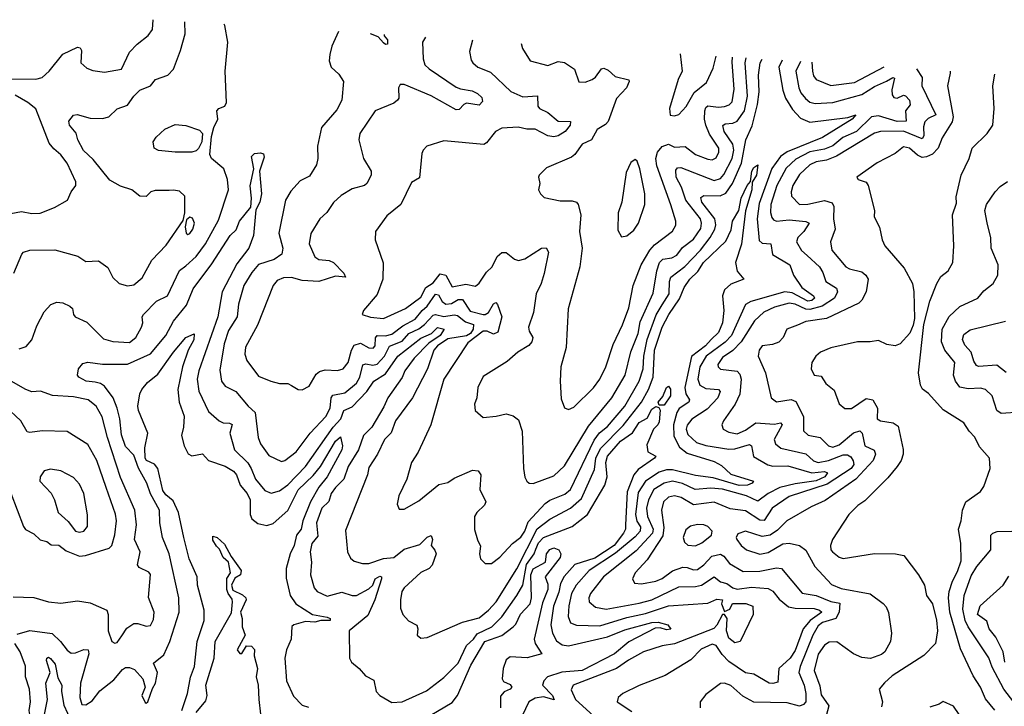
# Model space of a CAD drawing. Extents: x 1268547 to 1425625, y 515768 to 616754.
# Tile 400 of 507: x 1344547 to 1349279, y 608193 to 611492. Entities that reach past the tile are written whole.
import ezdxf

# ---------------------------------------------------------------- set-up
doc = ezdxf.new("R2010")
doc.units = 0

msp = doc.modelspace()

# ---------------------------------------------------------------- linework, layer by layer
at = {"layer": '0CON10XD'}
for points in [[(1344507.9, 611207.9), (1344625, 611206.6), (1344655, 611213.9), (1344688.8, 611245), (1344754.1, 611325.9), (1344825, 611360), (1344837.1, 611357.1), (1344843.3, 611345), (1344840.5, 611285), (1344869.7, 611259.7), (1344898.7, 611248.7), (1344955, 611240), (1345035.5, 611254.5), (1345075, 611336.7), (1345111.5, 611375), (1345164, 611416), (1345185.4, 611445), (1345188.9, 611492.3)], [(1344518.2, 610275), (1344556.7, 610365), (1344565.4, 610374.6), (1344595, 610384.4), (1344716, 610386), (1344826.4, 610356.4), (1344865, 610330.8), (1344925, 610334), (1344970.9, 610300.9), (1344995, 610253.8), (1345025, 610224), (1345065, 610213.3), (1345095, 610218.8), (1345135, 610252.5), (1345182.6, 610337.4), (1345251.7, 610408.3), (1345332.5, 610527.5), (1345341.4, 610565), (1345340.8, 610645), (1345315, 610667.6), (1345286.1, 610673.9), (1345265, 610670.8), (1345198.3, 610671.7), (1345178, 610665), (1345155, 610642.5), (1345125, 610643.8), (1345086, 610675), (1345032, 610692), (1344980.9, 610720.9), (1344900.3, 610820.3), (1344853.7, 610863.7), (1344826.2, 610915), (1344817.8, 610947.8), (1344785.8, 610985), (1344783.8, 611005), (1344805, 611033.3), (1344822.9, 611037.1), (1344885, 611018.7), (1344945, 611017.2), (1344974.7, 611025.3), (1345015.6, 611064.4), (1345065, 611081.9), (1345095, 611125.5), (1345125, 611153.6), (1345176, 611175), (1345200, 611205), (1345259.2, 611225), (1345285.8, 611255), (1345320.5, 611345), (1345341.8, 611425), (1345340.7, 611482.5)], [(1344545, 609910.9), (1344577.4, 609922.6), (1344605, 609954.4), (1344629, 610021), (1344665, 610087.8), (1344696.8, 610123.2), (1344725, 610135.3), (1344755, 610131.9), (1344788.1, 610115), (1344800.8, 610105), (1344806, 610075), (1344813.3, 610065), (1344869.3, 610039.3), (1344949.5, 609959.5), (1344995, 609945.4), (1345075, 609941.5), (1345105, 609965.3), (1345132.6, 610015), (1345138.9, 610035), (1345136, 610065), (1345141.5, 610075), (1345205, 610140), (1345256.9, 610165), (1345315, 610287.9), (1345345, 610308.8), (1345394.9, 610355.1), (1345439.8, 610415), (1345501.7, 610528.3), (1345550, 610675), (1345545.4, 610725), (1345528.9, 610775), (1345469.1, 610825), (1345461.6, 610845), (1345468.4, 610931.6), (1345480.4, 610975), (1345500, 611015), (1345494, 611055), (1345503.3, 611065), (1345533, 611077), (1345540.6, 611095), (1345535.3, 611245), (1345547.3, 611385), (1345532.7, 611465), (1345529.2, 611470.3)], [(1346080, 611434.8), (1346046.8, 611365), (1346037.1, 611325), (1346034.1, 611294.1), (1346043.5, 611265), (1346080.2, 611230.2), (1346102.5, 611195), (1346095.4, 611105), (1346070.7, 611059.3), (1345997.1, 610975), (1345978.5, 610885), (1345980, 610825), (1345974.2, 610795), (1345939.1, 610740.9), (1345895, 610717.5), (1345850.9, 610669.1), (1345824.7, 610625), (1345793.1, 610466.9), (1345812.4, 610395), (1345807.5, 610365), (1345770.4, 610339.6), (1345695, 610315.8), (1345662.2, 610277.8), (1345625, 610215.7), (1345599.2, 610125), (1345592.6, 610065), (1345550.8, 609999.2), (1345530.4, 609935), (1345508.4, 609808.4), (1345516.9, 609755), (1345535, 609731.2), (1345585.6, 609705.6), (1345644.6, 609635), (1345679.1, 609605), (1345693.4, 609485), (1345705, 609454.3), (1345745, 609398.1), (1345805, 609370), (1345821.9, 609375), (1345875, 609416.4), (1345942.4, 609505), (1346018, 609585), (1346039.3, 609625), (1346044.8, 609675.2), (1346051.7, 609688.3), (1346109.9, 609700.1), (1346165, 609745.3), (1346182.6, 609775), (1346196.7, 609833.3), (1346210.9, 609839.1), (1346245, 609832.2), (1346265, 609837.7), (1346300.2, 609875), (1346325, 609924.3), (1346385, 609947.9), (1346418, 609985), (1346465, 610007.6), (1346492.7, 610027.3), (1346535, 610072.2), (1346545, 610075.6), (1346585, 610066.4), (1346635, 610074.8), (1346650.8, 610070.8), (1346689.8, 610039.8), (1346728, 610028), (1346726.8, 610005), (1346714.4, 609985), (1346695, 609973.7), (1346605, 609959.5), (1346555.3, 609925), (1346537.4, 609905), (1346506.7, 609815), (1346434.7, 609675), (1346353.6, 609565), (1346332.6, 609507.4), (1346301.1, 609475), (1346266.8, 609405), (1346225, 609340), (1346217.9, 609305), (1346112.2, 609037.8), (1346122.7, 608935), (1346136.9, 608905), (1346155, 608890.5), (1346195, 608879.6), (1346225, 608878.9), (1346295, 608903), (1346345, 608907.4), (1346395, 608948.4), (1346469.7, 608970.3), (1346505, 609005.6), (1346525, 609013.8), (1346531.1, 608995), (1346523.9, 608965), (1346542.7, 608942.7), (1346548.2, 608925), (1346528.8, 608871.2), (1346515, 608856), (1346475, 608835.5), (1346395, 608762.5), (1346383.1, 608745), (1346376.9, 608705), (1346378, 608665), (1346388.8, 608635), (1346415, 608603.8), (1346455, 608583.3), (1346460.8, 608565), (1346458, 608535), (1346475, 608520), (1346505, 608524), (1346675, 608596.7), (1346755, 608618.9), (1346800.3, 608655), (1346837.7, 608695), (1346935.8, 608854.2), (1347034.8, 609045.2), (1347095, 609091.9), (1347195, 609145.2), (1347247.8, 609192.2), (1347309, 609331), (1347315.4, 609385), (1347338.4, 609431.6), (1347447.5, 609542.5), (1347535, 609654.8), (1347568.5, 609715), (1347592.4, 609775), (1347597.8, 609905), (1347635.7, 610015), (1347667, 610075), (1347718.8, 610151.2), (1347740.6, 610205), (1347768.4, 610245), (1347807, 610283), (1347834.2, 610325), (1347941.6, 610428.4), (1347967.3, 610482.7), (1347973.8, 610525), (1348002.7, 610575), (1348015, 610634.2), (1348043.1, 610695), (1348060, 610715), (1348065.3, 610765), (1348075, 610782.1), (1348095.4, 610795.4), (1348088.9, 610745), (1348068.2, 610711.8), (1348065.2, 610675), (1348035.7, 610574.3), (1348016.6, 610413.4), (1347987.3, 610325), (1347994.7, 610284.7), (1348026.7, 610245), (1347965, 610221.8), (1347934.6, 610195), (1347925.4, 610165), (1347930.9, 610095), (1347924.7, 610035), (1347905, 609989.2), (1347870.2, 609955), (1347843.8, 609925), (1347775.9, 609874.1), (1347744.6, 609725), (1347748.8, 609695), (1347766.7, 609665), (1347763.1, 609655), (1347716.5, 609623.5), (1347704.7, 609605.3), (1347689.1, 609545), (1347690.5, 609490.5), (1347718.6, 609438.6), (1347755, 609408.9), (1347885, 609369.5), (1347919.5, 609349.5), (1347965, 609308.5), (1348074.4, 609275), (1348067.5, 609265), (1348045, 609255.7), (1348005, 609254.7), (1347880.4, 609290.4), (1347795, 609301.6), (1347685, 609329.3), (1347655, 609329.5), (1347621.2, 609318.8), (1347555, 609275.7), (1347519.7, 609219.7), (1347506.9, 609115), (1347513.2, 609083.2), (1347530.6, 609055), (1347528.7, 609035), (1347505, 609007.7), (1347410.8, 608929.2), (1347283.7, 608846.3), (1347220.9, 608775), (1347199.4, 608735), (1347186.6, 608676.6), (1347183.8, 608625), (1347193.8, 608593.8), (1347223.2, 608583.2), (1347335, 608580), (1347465, 608619.5), (1347555, 608639.1), (1347665, 608676.6), (1347855, 608688.1), (1347897.9, 608707.9), (1347925.3, 608705), (1347919.8, 608685), (1347935, 608648.6), (1347960.2, 608659.7), (1347973.3, 608686.7), (1348036.8, 608686.8), (1348070, 608675), (1348072.5, 608635), (1348010, 608505), (1347985, 608498), (1347955, 608520), (1347944.4, 608555), (1347946.9, 608615), (1347935, 608634.4), (1347925, 608633.8), (1347897.5, 608582.5), (1347882.8, 608567.2), (1347695, 608493.1), (1347635, 608482.9), (1347545, 608454.7), (1347472.5, 608415), (1347415, 608374.8), (1347207.3, 608295), (1347197.9, 608272.1), (1347217.8, 608225), (1347374.3, 608085)], [(1346497.5, 611407.8), (1346482.5, 611385), (1346486.1, 611305), (1346494.8, 611274.8), (1346515, 611255.4), (1346645, 611168.8), (1346665, 611160), (1346721, 611151), (1346748.1, 611138.1), (1346768.4, 611118.4), (1346770.7, 611099.3), (1346755, 611081.7), (1346695, 611091.2), (1346680.9, 611085), (1346659.5, 611060.5), (1346645, 611058.9), (1346525, 611125.7), (1346395, 611180.6), (1346375, 611181.2), (1346367.5, 611165), (1346369.4, 611115), (1346362.9, 611105), (1346345, 611091.5), (1346255.4, 611054.6), (1346181.9, 610945), (1346176.9, 610915), (1346200, 610825), (1346235.6, 610765), (1346235.6, 610745), (1346216, 610706), (1346204.6, 610695.4), (1346145, 610680), (1346092.4, 610647.6), (1346055, 610614.4), (1346023.4, 610566.6), (1345989.2, 610535), (1345946.7, 610465), (1345938.9, 610415), (1345965, 610352.5), (1345985, 610340), (1346035, 610334.5), (1346055, 610325.6), (1346105.6, 610275), (1346113.3, 610255), (1346065, 610260), (1345985, 610233.6), (1345905, 610239.6), (1345853.6, 610253.6), (1345815, 610252.1), (1345785, 610238.5), (1345764.5, 610215), (1345689.2, 610025), (1345631.9, 609918.1), (1345628.8, 609885), (1345638.9, 609855), (1345695, 609779.4), (1345753.3, 609755), (1345795, 609744.4), (1345835, 609744), (1345853.3, 609735), (1345885, 609716), (1345905, 609714), (1345937.9, 609732.1), (1345971.7, 609788.3), (1345987.4, 609802.6), (1346015, 609810.4), (1346075, 609806), (1346101.9, 609815), (1346125, 609844.4), (1346141.6, 609905), (1346155, 609928), (1346185, 609937.5), (1346225, 609915.8), (1346245.5, 609914.5), (1346254.8, 609925.2), (1346256.8, 609963.2), (1346264.6, 609975), (1346305, 609973.4), (1346335, 609981.8), (1346388.2, 610021.8), (1346447.2, 610052.8), (1346481, 610095), (1346506, 610115), (1346545, 610173.3), (1346559.8, 610169.8), (1346577.8, 610137.8), (1346595, 610124.8), (1346621.6, 610128.4), (1346655, 610148.5), (1346675, 610147.5), (1346711.7, 610091.7), (1346773.8, 610076.2), (1346785, 610075.8), (1346800, 610085), (1346825, 610127.5), (1346835, 610132.9), (1346843.2, 610123.2), (1346864.5, 610065), (1346845, 609991.4), (1346825, 609980.8), (1346794.2, 609995), (1346775, 609995.6), (1346700.7, 609939.3), (1346585.3, 609765), (1346523.5, 609545), (1346462.2, 609415), (1346430.5, 609365), (1346408.1, 609285), (1346369.2, 609205), (1346362, 609165), (1346370.7, 609140.7), (1346395, 609140), (1346465, 609180), (1346560.8, 609259.2), (1346605, 609268.2), (1346635, 609290), (1346722.8, 609327.2), (1346750, 609325), (1346762.9, 609305), (1346759.2, 609235), (1346787.3, 609175), (1346780.5, 609159.5), (1346744.4, 609125), (1346733.6, 609105), (1346733.2, 609043.2), (1346747, 608993), (1346762, 608962), (1346757.5, 608925), (1346761.7, 608901.7), (1346785, 608880), (1346815, 608880), (1346855, 608909.4), (1346914.8, 608975.2), (1346955, 609006.2), (1346974.2, 609035), (1346990.4, 609079.6), (1347072.7, 609167.3), (1347095, 609183), (1347167.5, 609212.5), (1347194.8, 609235), (1347307.7, 609472.3), (1347333.1, 609506.9), (1347372.3, 609537.7), (1347456, 609635), (1347524.4, 609755), (1347543.5, 609815), (1347546.3, 609875), (1347562.1, 609955), (1347605.5, 610074.5), (1347635, 610122.8), (1347668.5, 610175), (1347670.2, 610235), (1347676.9, 610255), (1347743.9, 610306.1), (1347819.8, 610385), (1347866.3, 610445), (1347887.7, 610485), (1347893, 610507), (1347887.3, 610535), (1347825.3, 610615), (1347821.5, 610638.5), (1347835, 610648.2), (1347914.2, 610645.8), (1347940.5, 610659.5), (1347973.3, 610705), (1348016.8, 610803.2), (1348037.1, 610915), (1348067.2, 610982.8), (1348093.5, 611085), (1348100.5, 611145), (1348097.8, 611225), (1348106.5, 611285), (1348115.1, 611303.4)], [(1346299.5, 611420.6), (1346298.6, 611415), (1346314.4, 611395), (1346315.5, 611375), (1346305, 611373.5), (1346295, 611380.8), (1346269.4, 611409.4), (1346233.2, 611424.9)], [(1346723.4, 611393.2), (1346709.4, 611339.4), (1346717.5, 611297.5), (1346725.7, 611285), (1346749.2, 611265), (1346809.7, 611239.7), (1346907.7, 611147.8), (1346965, 611121.6), (1347035.8, 611125.8), (1347037.3, 611077.2), (1347045, 611065.4), (1347085, 611045.9), (1347135, 611004.7), (1347193.9, 611003.9), (1347192.2, 610985), (1347168.2, 610955), (1347135, 610934.7), (1347115, 610929.7), (1347085, 610934.3), (1347025, 610966), (1346985, 610965.7), (1346943.3, 610976.7), (1346865, 610970.5), (1346834.2, 610955), (1346790, 610900), (1346777.3, 610892.7), (1346585, 610910.9), (1346504.6, 610885.4), (1346485.7, 610865), (1346480.2, 610849.8), (1346468.2, 610731.8), (1346429.8, 610710.2), (1346378.5, 610605), (1346310.9, 610549.1), (1346257.1, 610475), (1346255.7, 610435), (1346293.8, 610323.8), (1346292.1, 610245), (1346265, 610172.5), (1346200, 610095), (1346192.5, 610075), (1346232.8, 610062.8), (1346295, 610057.1), (1346400.5, 610105), (1346475, 610158.6), (1346498.8, 610205), (1346535, 610227.9), (1346568.3, 610271.7), (1346595.7, 610265), (1346625, 610209.4), (1346691.5, 610221.5), (1346737.4, 610212.6), (1346755, 610225.6), (1346790.7, 610279.3), (1346818.5, 610305), (1346842, 610355), (1346865, 610373.8), (1346885, 610373.6), (1346925, 610341.5), (1346945, 610335.4), (1346975, 610343.6), (1347055, 610394.4), (1347076.7, 610396.7), (1347089.1, 610375), (1347068, 610272), (1347053.9, 610225), (1347030, 610175), (1347017.1, 610085), (1346992.7, 610015), (1346995.5, 609995), (1347013.6, 609965), (1347008.5, 609945), (1346993.5, 609926.5), (1346940.6, 609895), (1346890.6, 609849.4), (1346775, 609778), (1346748.6, 609725), (1346744.3, 609675), (1346732.9, 609645), (1346736.7, 609615), (1346775, 609581.2), (1346837.1, 609587.1), (1346885, 609598.9), (1346918.8, 609588.8), (1346945, 609569.2), (1346962.5, 609515), (1346968.2, 609335), (1346974.6, 609294.6), (1346984.5, 609274.5), (1346995.7, 609265.7), (1347015, 609263.1), (1347115, 609301.1), (1347165, 609348.2), (1347281.4, 609538.6), (1347393.8, 609675), (1347456.7, 609785), (1347483.9, 609896.1), (1347519.5, 609985), (1347529, 610041), (1347591, 610179), (1347608.8, 610285), (1347622.8, 610325), (1347638.6, 610341.4), (1347681.7, 610348.3), (1347705, 610360.6), (1347732.4, 610397.6), (1347785, 610437.9), (1347820.3, 610489.7), (1347824.3, 610515), (1347819.1, 610535), (1347749.1, 610625), (1347727.8, 610687.8), (1347702.8, 610735), (1347700.2, 610769.8), (1347709.3, 610780.7), (1347725, 610782.7), (1347885, 610718.9), (1347915, 610729.2), (1347931.7, 610748.3), (1347970.7, 610825), (1347979.7, 610865), (1347974.3, 610895), (1347933.7, 610955), (1347926.8, 610983.2), (1347938.5, 610991.5), (1347975, 610994.4), (1347994.7, 611005), (1348030.6, 611055), (1348045.1, 611125), (1348034.2, 611285), (1348039, 611308.3)], [(1346957.6, 611378.1), (1346964.4, 611354.4), (1347000.8, 611295), (1347085, 611272.2), (1347135, 611290.9), (1347165, 611286.4), (1347213.1, 611255), (1347235, 611194), (1347265, 611192.2), (1347299.2, 611205), (1347315, 611216.5), (1347343.9, 611256.1), (1347355, 611258.9), (1347375, 611249.5), (1347409.6, 611219.6), (1347474.1, 611204.1), (1347475.8, 611195), (1347463.3, 611165), (1347416.1, 611113.9), (1347375, 611003.1), (1347361.9, 610988.1), (1347322.9, 610965), (1347295.7, 610914.3), (1347250, 610895), (1347215.3, 610844.7), (1347198.9, 610831.1), (1347078.8, 610781.2), (1347043.3, 610745), (1347040, 610735), (1347046.2, 610705), (1347041.2, 610675), (1347050, 610655), (1347068.3, 610638.3), (1347145, 610621.9), (1347202.4, 610622.4), (1347224, 610615), (1347231.1, 610605), (1347244.6, 610554.6), (1347238.2, 610475), (1347250.6, 610395), (1347238.8, 610305), (1347183.6, 610103.6), (1347173.1, 609916.9), (1347148.5, 609825), (1347144.3, 609755), (1347150.3, 609670.3), (1347165, 609626.7), (1347185, 609618.8), (1347210.3, 609629.7), (1347305, 609723.6), (1347335, 609765.6), (1347364.1, 609825), (1347399, 609931), (1347445, 610026.9), (1347475, 610107.1), (1347495.2, 610214.8), (1347534.2, 610315), (1347575.1, 610384.9), (1347598.7, 610411.3), (1347685, 610476.5), (1347701.2, 610505), (1347700.4, 610525), (1347676.9, 610603.1), (1347609.6, 610789.6), (1347605.2, 610825), (1347612.5, 610855), (1347635, 610882.4), (1347665, 610894.2), (1347695, 610879.4), (1347745, 610882.4), (1347794.5, 610844.5), (1347855, 610822.4), (1347875, 610819.3), (1347895, 610829.1), (1347908.1, 610855), (1347908.1, 610875), (1347862.9, 610942.9), (1347845.1, 610985.1), (1347837.7, 611015), (1347840.5, 611055), (1347845, 611070.5), (1347855, 611079.2), (1347905, 611072.3), (1347934.4, 611075.6), (1347957.4, 611082.6), (1347971.7, 611098.3), (1347981.4, 611158.6), (1347971.6, 611288.4), (1347973.6, 611312.5)], [(1347720.8, 611328.9), (1347731.2, 611245), (1347711.4, 611205), (1347670, 611065), (1347674.1, 611034.1), (1347695, 611030), (1347715, 611036.2), (1347750, 611075), (1347788.3, 611141.7), (1347848.7, 611191.3), (1347880.2, 611259.7), (1347894.8, 611317.6)], [(1348211.4, 611297.2), (1348195.5, 611265), (1348215, 611154.2), (1348228.4, 611115), (1348260.9, 611060.9), (1348299.7, 611019.7), (1348345, 610999.3), (1348527.1, 611022.9), (1348565.7, 611035), (1348548.2, 611015), (1348405, 610926.3), (1348235, 610856.8), (1348203.5, 610835), (1348162.5, 610777.5), (1348101.3, 610608.7), (1348092.1, 610535), (1348100.7, 610430.7), (1348115, 610419.2), (1348156.7, 610415), (1348164.8, 610364.8), (1348248.9, 610315), (1348266.9, 610265), (1348306.1, 610206.1), (1348361.8, 610165), (1348366.9, 610155), (1348355, 610142.6), (1348335, 610140.3), (1348259.3, 610179.3), (1348225, 610185.3), (1348061.4, 610138.6), (1348035.9, 610124.1), (1347968.3, 609975), (1347937.7, 609942.3), (1347846.3, 609875), (1347815.4, 609825), (1347805.6, 609765), (1347816.2, 609736.2), (1347845, 609720.4), (1347905, 609715.3), (1347913.8, 609705), (1347902.5, 609675), (1347850.7, 609620.7), (1347777.9, 609572.1), (1347755, 609544.2), (1347751.1, 609525), (1347758.6, 609498.6), (1347800.2, 609460.2), (1347845, 609445.8), (1347955, 609428.9), (1347985, 609430.3), (1348055, 609450.4), (1348064.6, 609444.6), (1348073.6, 609393.6), (1348142.8, 609352.8), (1348167.4, 609347.4), (1348238.6, 609348.6), (1348355, 609314.4), (1348415, 609320.7), (1348429.4, 609315), (1348416.5, 609295), (1348375, 609275.8), (1348275, 609262.6), (1348200.4, 609245), (1348144.6, 609215.4), (1348095, 609179), (1348040, 609205), (1347925, 609235.8), (1347868.1, 609241.9), (1347793.8, 609235), (1347732.9, 609262.9), (1347685, 609274.8), (1347645, 609265.5), (1347595.2, 609235), (1347568.7, 609185), (1347559.6, 609145), (1347563.9, 609105), (1347591.3, 609045), (1347588.8, 609025), (1347510.3, 608939.7), (1347352.9, 608815), (1347290, 608735), (1347282.9, 608715), (1347284.6, 608695), (1347315, 608669.7), (1347365, 608659.5), (1347525, 608688.7), (1347585.4, 608705), (1347715, 608766.5), (1347795, 608768.5), (1347824.5, 608775.5), (1347885, 608814.7), (1347915, 608791.9), (1347945, 608783.7), (1347975, 608761.9), (1347995.7, 608755.7), (1348065, 608764.8), (1348145, 608759.6), (1348166.4, 608746.4), (1348198, 608708), (1348241.8, 608671.8), (1348275, 608663.9), (1348365, 608662.8), (1348391.5, 608655), (1348402.2, 608645), (1348346.5, 608605), (1348313.2, 608565), (1348275, 608461.1), (1348250, 608425), (1348196.4, 608375), (1348190.3, 608309.7), (1348167.1, 608302.9), (1348148.8, 608305), (1348075, 608347.3), (1348035, 608354.7), (1347955, 608408.1), (1347922.8, 608442.8), (1347895.2, 608485), (1347875, 608491.9), (1347823.1, 608466.9), (1347773.3, 608416.7), (1347649.2, 608340.8), (1347525, 608293.1), (1347445.5, 608254.5), (1347423.3, 608235), (1347418.8, 608215), (1347488.7, 608168.7)], [(1348299.3, 611291.5), (1348276.7, 611245), (1348291.4, 611165), (1348301.4, 611141.4), (1348323.6, 611113.6), (1348345, 611096.7), (1348369.9, 611089.9), (1348455, 611095.2), (1348595, 611132.4), (1348655, 611170.8), (1348712.8, 611197.2), (1348744.3, 611215), (1348751.9, 611211.9), (1348738.9, 611155), (1348741.1, 611131.1), (1348748.8, 611118.8), (1348765.1, 611114.9), (1348795, 611129), (1348805, 611126.4), (1348824.2, 611105), (1348826.3, 611083.7), (1348804.5, 611055), (1348807.9, 611005), (1348765, 611003.5), (1348675, 611029.9), (1348641.4, 611025), (1348568.4, 610955), (1348504.1, 610925.9), (1348455, 610887), (1348415, 610869.4), (1348345, 610857.6), (1348277.8, 610822.2), (1348230.6, 610779.4), (1348185.5, 610695), (1348157.7, 610605), (1348155.6, 610565.6), (1348161.9, 610541.9), (1348170.4, 610530.4), (1348184.8, 610524.8), (1348245, 610530.5), (1348325, 610523.2), (1348341.9, 610515), (1348316.2, 610475), (1348286.9, 610445), (1348280.7, 610425), (1348303.9, 610383.9), (1348331.2, 610358.8), (1348390.8, 610305), (1348407.3, 610277.3), (1348421.1, 610235), (1348472.5, 610202.5), (1348477.1, 610185), (1348463, 610155), (1348404.1, 610115.9), (1348345, 610100.3), (1348325, 610101.6), (1348275, 610125.9), (1348245, 610129.6), (1348175, 610111), (1348123.1, 610086.9), (1348079.3, 610045), (1348015.3, 609944.7), (1347975, 609903), (1347925, 609868.6), (1347903.2, 609835), (1347904.1, 609824.1), (1347915, 609812.9), (1347995, 609802.7), (1348008.7, 609788.7), (1348015.2, 609765), (1348007.6, 609692.4), (1347985.3, 609645), (1347929.6, 609565), (1347922.5, 609545), (1347928.9, 609525), (1347955, 609509.7), (1347995, 609502.8), (1348035, 609519.3), (1348085, 609555.2), (1348175, 609548.1), (1348204.5, 609554.5), (1348212.1, 609545), (1348173.1, 609475), (1348179.5, 609455), (1348205, 609433.1), (1348325.8, 609405.8), (1348362.9, 609372.9), (1348385, 609364.2), (1348435, 609373.5), (1348505, 609400.9), (1348525, 609400.7), (1348541.3, 609391.3), (1348553.1, 609373.1), (1348556, 609355), (1348544, 609335), (1348428.8, 609261.2), (1348245, 609200.8), (1348162.9, 609145), (1348124.8, 609085.2), (1348105, 609087.1), (1348035, 609132), (1347962.4, 609142.4), (1347885, 609173.2), (1347785, 609161.3), (1347726.5, 609196.5), (1347695, 609205.2), (1347665, 609198.6), (1347641.9, 609175), (1347631.7, 609135), (1347642.3, 609052.3), (1347637.8, 609012.2), (1347562.8, 608897.2), (1347504.6, 608835), (1347492.2, 608805), (1347501.2, 608785), (1347535, 608781.5), (1347605, 608794.7), (1347635, 608806.8), (1347685, 608844.8), (1347735, 608860.9), (1347755, 608860), (1347785, 608848.3), (1347805, 608850.8), (1347835, 608872.2), (1347873.5, 608915), (1347915, 608923.5), (1347931.6, 608915), (1347958.7, 608878.7), (1348025, 608841.6), (1348105, 608841.9), (1348185, 608858.1), (1348208.6, 608855), (1348307.3, 608737.3), (1348375, 608726.3), (1348445, 608696.1), (1348488.7, 608688.7), (1348485.8, 608645), (1348469.8, 608615), (1348405, 608595.8), (1348385, 608580.2), (1348358.8, 608535), (1348297.6, 608385), (1348291.6, 608355), (1348317.4, 608295), (1348324.8, 608254.8), (1348324.8, 608215.2), (1348315, 608202.2), (1348295, 608193), (1348235, 608209.1), (1348075, 608213.7), (1348022.2, 608242.2), (1347965, 608292.3), (1347935, 608303.8), (1347915, 608302.7), (1347845, 608250), (1347817.5, 608215), (1347817.1, 608185)], [(1348858.2, 611255.4), (1348884.7, 611215), (1348883.1, 611175), (1348950.4, 611035), (1348912.8, 611017.2), (1348898.1, 611001.9), (1348891.7, 610978.3), (1348893, 610935), (1348885, 610919.7), (1348795, 610956), (1348685, 610955.2), (1348655, 610946.6), (1348473.5, 610836.5), (1348425, 610817.3), (1348375, 610808.7), (1348345, 610794.3), (1348295, 610748.7), (1348263.3, 610695), (1348254.7, 610665), (1348256.2, 610645), (1348294.3, 610605), (1348335, 610605.6), (1348415, 610623.2), (1348452.3, 610612.3), (1348460, 610595), (1348459.1, 610535), (1348466.2, 610485), (1348444.6, 610425.4), (1348450.9, 610385), (1348518.5, 610305), (1348535, 610294.7), (1348595, 610280.7), (1348613.8, 610265), (1348625.3, 610245), (1348615.3, 610184.7), (1348595.4, 610144.6), (1348580.5, 610129.5), (1348425, 610056.8), (1348325, 610041.8), (1348285.8, 610024.2), (1348234.4, 610005), (1348216.8, 609965), (1348195, 609943.5), (1348165, 609931.2), (1348116.2, 609925), (1348101.2, 609905), (1348096.4, 609875), (1348131.2, 609795), (1348159.4, 609675), (1348185, 609656.5), (1348255, 609667.4), (1348277.2, 609657.2), (1348314.2, 609585), (1348315, 609516.2), (1348336.5, 609496.5), (1348395, 609484.6), (1348434.5, 609445), (1348455, 609437.8), (1348485, 609449.6), (1348555, 609506.9), (1348585, 609516.5), (1348595.8, 609505), (1348609.2, 609445), (1348653.3, 609423.3), (1348660.5, 609405), (1348648.8, 609375), (1348565.4, 609284.6), (1348418.1, 609181.9), (1348350.9, 609150.9), (1348234.4, 609085), (1348190.1, 609039.9), (1348154.8, 609015.2), (1348115, 609009.8), (1348034.7, 609035.3), (1347998.2, 609021.8), (1347990.6, 609005), (1347993.3, 608995), (1348014.5, 608965), (1348040, 608945), (1348105, 608924.2), (1348145, 608932.6), (1348215, 608973.3), (1348245, 608976.2), (1348295, 608966.4), (1348325, 608943.5), (1348368, 608865), (1348448.9, 608778.9), (1348495, 608759.2), (1348634.2, 608734.2), (1348697.7, 608687.8), (1348711.8, 608671.8), (1348723.3, 608643.3), (1348737.5, 608545), (1348732.8, 608505), (1348705.3, 608455), (1348688.6, 608441.4), (1348636.6, 608423.4), (1348595, 608427.4), (1348554.6, 608444.6), (1348475, 608502.1), (1348438, 608502), (1348415, 608486.5), (1348385, 608443.3), (1348366.2, 608365), (1348392.2, 608292.2), (1348398.5, 608248.5), (1348435.3, 608195.3), (1348422.6, 608147.4)], [(1348354.7, 611287.9), (1348357.9, 611245), (1348363, 611223), (1348375.7, 611205), (1348445, 611176.2), (1348559.1, 611190.9), (1348702.5, 611265.5)], [(1349018.9, 611245.1), (1349019.6, 611235), (1349005.6, 611175), (1349033.5, 611025), (1349028.3, 611001.7), (1348980.4, 610925), (1348960.8, 610875), (1348934.2, 610845.8), (1348905, 610832.7), (1348885, 610830.8), (1348861.8, 610841.8), (1348823.3, 610875), (1348795, 610881.8), (1348755, 610848.9), (1348668.6, 610805), (1348570, 610735), (1348576.7, 610725), (1348615, 610711.4), (1348625, 610696.2), (1348655.7, 610575), (1348654.4, 610545), (1348680, 610495), (1348692.9, 610435), (1348705.5, 610405.5), (1348798.3, 610298.3), (1348838.1, 610225), (1348844.3, 610185), (1348847, 610057), (1348841.9, 610025), (1348825, 609986.2), (1348778.8, 609935), (1348755, 609925.8), (1348715, 609930.8), (1348675, 609951.4), (1348635, 609943.8), (1348574.4, 609944.4), (1348445, 609915.7), (1348396.2, 609895), (1348374.2, 609875), (1348354.2, 609845), (1348351.4, 609815), (1348365, 609783.8), (1348398.8, 609778.8), (1348421.2, 609745), (1348462.4, 609712.4), (1348486.5, 609646.5), (1348513.7, 609623.7), (1348545, 609624), (1348615, 609672.8), (1348648.2, 609665), (1348670.5, 609625), (1348668.9, 609575), (1348685, 609565.6), (1348745.4, 609555.4), (1348769.1, 609539.1), (1348793, 609427), (1348793.3, 609405), (1348783.3, 609375), (1348764, 609345), (1348719.8, 609290.2), (1348609.1, 609180.9), (1348575, 609157.9), (1348531.5, 609115), (1348454.4, 608995), (1348443.6, 608965), (1348445.6, 608945), (1348453.1, 608935), (1348485, 608909.2), (1348505, 608903.2), (1348655, 608927.5), (1348756.4, 608926.4), (1348797, 608917), (1348867.3, 608825), (1348895.9, 608775), (1348905.2, 608725.2), (1348933.6, 608685), (1348952.8, 608607.2), (1348957.8, 608555), (1348948.6, 608495), (1348893.2, 608436.8), (1348740.5, 608339.5), (1348703.8, 608306.2), (1348678.6, 608275), (1348693.3, 608215), (1348689.4, 608190.6)], [(1349233.9, 608175), (1349189.2, 608229.2), (1349164.6, 608285), (1349129.3, 608339.3), (1349068.9, 608468.9), (1349016.9, 608645), (1349011.8, 608715), (1349014.5, 608745), (1349030.3, 608795), (1349055, 608841.1), (1349072.1, 608892.1), (1349071.1, 608975), (1349059.6, 609045), (1349072.1, 609085), (1349077.9, 609135), (1349094.7, 609175.3), (1349164.5, 609225.5), (1349181.2, 609248.8), (1349211.4, 609335), (1349208, 609385), (1349159.7, 609439.7), (1349137, 609487), (1349110.6, 609515), (1349085.3, 609555.3), (1348985, 609616.9), (1348915.8, 609695.8), (1348886.9, 609716.9), (1348876.9, 609736.9), (1348867.7, 609795), (1348892.1, 610027.9), (1348920.9, 610139.1), (1348954.7, 610225.3), (1348975, 610258.8), (1349010, 610285), (1349032.2, 610325), (1349037.5, 610405), (1349030.6, 610555), (1349049.4, 610610.6), (1349048.3, 610641.7), (1349071.5, 610745), (1349110.6, 610825), (1349125.6, 610875), (1349197.5, 610945), (1349224.3, 610985.7), (1349230, 611065), (1349224.5, 611175), (1349234.7, 611231.1)], [(1344505, 610560.4), (1344555, 610571.1), (1344605, 610561.2), (1344645, 610562.9), (1344715, 610589.1), (1344776.7, 610625), (1344794, 610665), (1344816.9, 610695), (1344817, 610713), (1344775, 610802.5), (1344745, 610843.6), (1344711, 610871), (1344688.7, 610898.7), (1344623.8, 611063.8), (1344586.8, 611095), (1344525, 611129.7)], [(1345295, 610855.5), (1345213.6, 610863.6), (1345193.3, 610875), (1345188.8, 610905), (1345202.3, 610927.7), (1345244.1, 610965.9), (1345295, 610989.2), (1345345, 610984.5), (1345411.5, 610961.5), (1345426.2, 610946.2), (1345422.9, 610905), (1345407.1, 610872.9), (1345395, 610862.2), (1345375, 610855.8), (1345295, 610855.5)], [(1344535, 608539.6), (1344595, 608557.6), (1344702.6, 608542.6), (1344742.9, 608505), (1344775, 608462.7), (1344795, 608449.2), (1344815, 608450.3), (1344855, 608466.5), (1344876.4, 608465), (1344879, 608445), (1344838.6, 608305), (1344835.3, 608235), (1344845, 608202.5), (1344865, 608200.4), (1344895, 608220), (1344932.9, 608267.1), (1344999.6, 608320.4), (1345040.3, 608369.7), (1345055, 608378.8), (1345075, 608380.2), (1345099.5, 608369.5), (1345139.4, 608325), (1345150.6, 608285), (1345134.4, 608245), (1345150.7, 608210.7), (1345155, 608207.5), (1345162.5, 608215), (1345185, 608278), (1345199.5, 608305), (1345208.7, 608355), (1345190.2, 608399.8), (1345239, 608441), (1345269.3, 608505), (1345314.2, 608645), (1345311.2, 608715), (1345266, 608926), (1345233.4, 609005), (1345220.5, 609075), (1345218.2, 609135), (1345175, 609213.8), (1345158.1, 609265), (1345117.6, 609337.6), (1345095, 609400), (1345055, 609441.9), (1345037, 609497), (1345028.6, 609575), (1345016.2, 609625), (1344995.9, 609675), (1344955, 609731.7), (1344935, 609744.4), (1344910.2, 609750.2), (1344865.9, 609755.9), (1344831.4, 609775), (1344824.3, 609785), (1344830, 609815), (1344850.4, 609839.6), (1344875, 609846.2), (1344945, 609837), (1345065, 609837.7), (1345175, 609886.4), (1345248.9, 609975), (1345286.6, 610043.4), (1345348.7, 610121.3), (1345380.9, 610199.1), (1345471, 610319), (1345558.9, 610455), (1345587.1, 610482.9), (1345602.9, 610525), (1345657.9, 610592.1), (1345661.2, 610635), (1345655.4, 610694.6), (1345672, 610775), (1345660.8, 610835), (1345675, 610850), (1345705, 610852.5), (1345718, 610848), (1345722, 610832), (1345700, 610765), (1345709.6, 610655), (1345701.8, 610615), (1345681.5, 610578.5), (1345671.5, 610455), (1345647.8, 610395), (1345590.6, 610319.4), (1345520.7, 610185), (1345500, 610065), (1345407.8, 609805), (1345399.2, 609765), (1345407.7, 609707.7), (1345455, 609609.4), (1345505, 609564.6), (1345525, 609554.5), (1345555, 609553.6), (1345567.4, 609547.4), (1345556.8, 609505), (1345578.8, 609425), (1345643.3, 609363.3), (1345659.6, 609335), (1345680.9, 609285), (1345725, 609230), (1345755, 609217.1), (1345795, 609229.1), (1345835, 609256.9), (1345920.9, 609345), (1346054, 609535), (1346090.8, 609575), (1346105.2, 609614.8), (1346145, 609632.5), (1346216, 609705), (1346249.3, 609755), (1346305, 609791.2), (1346364.3, 609875), (1346475, 609962.1), (1346525.7, 609984.3), (1346555, 610013.9), (1346586.7, 610005), (1346567.3, 609975), (1346512.7, 609937.3), (1346443.4, 609866.6), (1346398.6, 609805), (1346385, 609772.4), (1346316.8, 609675), (1346297.8, 609632.2), (1346239.5, 609535), (1346200.2, 609495), (1346176, 609425), (1346125.2, 609344.9), (1346105.1, 609284.9), (1346064.8, 609245), (1346044.3, 609215), (1346032.8, 609177.2), (1345999, 609145), (1345973.8, 609075), (1345979.4, 609010.6), (1345951.1, 608975), (1345942.4, 608935), (1345948.8, 608885), (1345944.2, 608824.2), (1345962.6, 608762.6), (1345976.7, 608745), (1346025, 608722.5), (1346095, 608740.8), (1346145, 608725.5), (1346165, 608726.2), (1346225, 608757.4), (1346243.5, 608775), (1346255.9, 608805), (1346278, 608818), (1346285.8, 608815.8), (1346285.2, 608805), (1346254.6, 608705.4)], [(1347439.3, 610449.3), (1347465, 610454), (1347499.5, 610480.5), (1347521.9, 610515), (1347552.1, 610605), (1347551.2, 610655), (1347527.9, 610775), (1347515, 610813.3), (1347505, 610821.2), (1347485, 610806.7), (1347461.7, 610758.3), (1347441.5, 610615), (1347423.8, 610565), (1347421.2, 610481.2), (1347439.3, 610449.3)], [(1349355, 609605.7), (1349265, 609600.6), (1349244.3, 609615), (1349221.4, 609685), (1349189.2, 609715), (1349165, 609722.5), (1349105, 609718.6), (1349066.3, 609726.3), (1349045.4, 609755), (1349036, 609785), (1349041.6, 609845), (1348994.3, 609904.3), (1348977.3, 609945), (1348980.5, 610005), (1349014.2, 610065.8), (1349065, 610113.4), (1349152, 610155), (1349180.3, 610189.7), (1349225.8, 610225), (1349247.8, 610265), (1349249.4, 610315), (1349216.2, 610395), (1349214.6, 610444.6), (1349196.4, 610516.4), (1349186.1, 610575), (1349193.9, 610605), (1349234.8, 610665.2), (1349259, 610691), (1349295.4, 610715)], [(1345355, 610460), (1345365, 610464.4), (1345378.9, 610485), (1345386.6, 610515), (1345377.9, 610537.9), (1345365, 610543.3), (1345349.3, 610530.7), (1345342.5, 610497.5), (1345347.1, 610467.1), (1345355, 610460)], [(1349287.6, 609797.6), (1349242.9, 609832.9), (1349155.9, 609825.9), (1349145, 609830.8), (1349132.3, 609852.3), (1349120.9, 609895), (1349089, 609929), (1349078.7, 609955), (1349085, 609979.6), (1349115, 610002.5), (1349285, 610043.3)], [(1345326.8, 608173.2), (1345353.3, 608255), (1345367.4, 608332.6), (1345387.6, 608385), (1345400.7, 608505), (1345434.2, 608605.8), (1345434.2, 608655), (1345402.3, 608775), (1345400.4, 608815), (1345361.3, 608901.3), (1345335.8, 609005), (1345310.9, 609125), (1345285, 609180.5), (1345249.5, 609209.5), (1345235, 609230.3), (1345210.7, 609335), (1345195, 609356.9), (1345157.2, 609375), (1345149.8, 609385), (1345149.2, 609435), (1345163, 609505), (1345117.3, 609615), (1345115.2, 609635), (1345124.2, 609695), (1345133.3, 609715), (1345161.7, 609748.3), (1345210.8, 609789.2), (1345286.2, 609895), (1345345, 609965.3), (1345385, 609982.5), (1345384.4, 609954.4), (1345357.3, 609905), (1345330, 609825), (1345306.5, 609715), (1345314.1, 609655), (1345337.8, 609587.8), (1345335, 609534.2), (1345324.7, 609495), (1345337.3, 609445), (1345356.6, 609406.6), (1345375, 609396.4), (1345426, 609406), (1345454.1, 609374.1), (1345535, 609347.3), (1345575, 609323.7), (1345588.8, 609305), (1345606.1, 609256.1), (1345640.3, 609215), (1345654.2, 609185), (1345655.2, 609115.2), (1345663.2, 609093.2), (1345690.9, 609070.9), (1345735, 609062.5), (1345765, 609071.9), (1345835.8, 609134.2), (1345885, 609233.8), (1345957.3, 609302.7), (1345992.4, 609345), (1346065, 609466.6), (1346088.5, 609488.5), (1346098.6, 609445), (1346095.7, 609425), (1346024.8, 609295), (1345984, 609246), (1345944.4, 609175.6), (1345908.4, 609085), (1345899.2, 609045), (1345878, 609015), (1345865.8, 608965), (1345847, 608925), (1345827.5, 608855), (1345828.1, 608808.1), (1345847.6, 608725), (1345873.8, 608685), (1345954.8, 608634.8), (1346025, 608621.8), (1346038.6, 608615), (1346039.2, 608605), (1345995, 608604.8), (1345965, 608597.4), (1345920.2, 608599.8), (1345864.7, 608585.3), (1345855, 608576), (1345851.9, 608515), (1345828.9, 608465), (1345821.1, 608425), (1345829.6, 608315), (1345862.4, 608242.4), (1345905, 608198.6), (1345935, 608189.2)], [(1344515, 608718.8), (1344615.4, 608715.4), (1344685, 608694.3), (1344745, 608689.4), (1344825, 608699.2), (1344885, 608690.9), (1344966.2, 608655), (1344972.3, 608635), (1344971.6, 608555), (1344989.5, 608505), (1345005, 608496.5), (1345015, 608499.5), (1345038, 608532), (1345061.6, 608568.4), (1345095, 608591.6), (1345115, 608591.3), (1345155, 608577.5), (1345175, 608580.8), (1345189.4, 608610.6), (1345193.3, 608645), (1345166.2, 608716.2), (1345176.1, 608826.1), (1345167.5, 608837.5), (1345120.8, 608860.8), (1345113.3, 608873.3), (1345126, 608936), (1345099.4, 608995), (1345109, 609065), (1345099.6, 609135), (1345031.8, 609291.8), (1344969.6, 609485), (1344944.1, 609584.1), (1344915, 609635.5), (1344875.3, 609665.3), (1344805, 609680), (1344705, 609687.3), (1344647.1, 609707.1), (1344605, 609704.7), (1344576.7, 609715), (1344505.5, 609755.5)], [(1347620.5, 609640.5), (1347615.8, 609655), (1347638.4, 609681.6), (1347655, 609724.3), (1347665, 609730.8), (1347675, 609717.5), (1347674.5, 609685), (1347645, 609640.5), (1347620.5, 609640.5)], [(1344505, 609217.1), (1344565, 609057.5), (1344575, 609042.5), (1344615, 609022), (1344645, 608992.9), (1344677.5, 608985), (1344698.8, 608968.8), (1344735, 608966.7), (1344770.5, 608940.5), (1344835, 608915.2), (1344863, 608917), (1344977.1, 608952.9), (1344990, 608965), (1345005, 609017.5), (1345012.3, 609085), (1345006.9, 609116.9), (1344963, 609245), (1344918.4, 609375), (1344875, 609451.4), (1344775, 609513.6), (1344655, 609517.1), (1344595, 609509.1), (1344582.7, 609512.7), (1344551.8, 609565), (1344476.9, 609635)], [(1346254.6, 608705.4), (1346219.9, 608630.1), (1346130.5, 608555), (1346132, 608425), (1346141.2, 608405), (1346178, 608375), (1346209.1, 608339.1), (1346248.5, 608318.5), (1346261.1, 608265), (1346277.5, 608245), (1346335, 608211.5), (1346385, 608213.8), (1346502.7, 608267.3), (1346585, 608332.1), (1346655, 608400.4), (1346695.1, 608485), (1346727.9, 608515), (1346745, 608541.7), (1346816.4, 608575), (1346865, 608622.8), (1346937, 608725), (1346964.5, 608775), (1346982.4, 608875), (1347020.4, 608925), (1347028.5, 608948.5), (1347041.2, 608978.8), (1347065, 609004.8), (1347202.7, 609057.3), (1347275.3, 609115), (1347359.1, 609255), (1347369.8, 609295), (1347363.4, 609365), (1347372.2, 609395), (1347435, 609467.3), (1347492.1, 609507.9), (1347525, 609556.2), (1347562.9, 609577.1), (1347585, 609621.5), (1347605, 609633.1), (1347619.4, 609629.4), (1347625.5, 609615.5), (1347619.8, 609560.2), (1347614.2, 609545.8), (1347593.3, 609525), (1347560.9, 609449.1), (1347565.6, 609415.6), (1347604, 609395), (1347598.8, 609385), (1347519.1, 609330.9), (1347498.6, 609305), (1347466, 609224), (1347459.4, 609065), (1347458.6, 609045), (1347449.2, 609025), (1347405, 608966.5), (1347312.1, 608905), (1347215.1, 608874.9), (1347163.9, 608816.1), (1347146.4, 608783.6), (1347138.6, 608741.4), (1347113.2, 608675), (1347099.2, 608585), (1347108.3, 608545), (1347127.4, 608507.4), (1347155, 608488.1), (1347185, 608482.9), (1347372.7, 608527.3), (1347455, 608560), (1347585, 608596.2), (1347615, 608597.8), (1347662.5, 608585), (1347676.1, 608563.9), (1347655, 608560), (1347625, 608570.4), (1347601.7, 608568.3), (1347475, 608503), (1347405.3, 608445), (1347250.3, 608365), (1347152.1, 608357.9), (1347083.6, 608335), (1347065.4, 608315), (1347060, 608295), (1347107.2, 608245), (1347115.4, 608224.6), (1347065, 608238.2), (1347025, 608232.4), (1346994.7, 608215), (1346945, 608110.8)], [(1344835, 609030), (1344855, 609034.5), (1344872.2, 609057.8), (1344873.1, 609113.1), (1344854.6, 609215), (1344835, 609260), (1344805, 609293.1), (1344745, 609324.4), (1344695, 609333.1), (1344665, 609324.2), (1344645.7, 609295), (1344644.2, 609275), (1344697.6, 609217.6), (1344714, 609185), (1344731.2, 609125), (1344780.5, 609080.5), (1344814.4, 609035), (1344835, 609030)], [(1347795, 608963.8), (1347825, 608977.9), (1347872.5, 609015), (1347875.8, 609035), (1347855, 609056.9), (1347835, 609065.5), (1347805, 609067.1), (1347771.4, 609058.6), (1347748.3, 609041.7), (1347735.6, 609005), (1347742.2, 608982.2), (1347757.9, 608967.9), (1347795, 608963.8)], [(1349325, 608212.5), (1349277.3, 608275), (1349221, 608381), (1349205, 608426.4), (1349105.1, 608575), (1349092, 608605), (1349080.4, 608659.6), (1349086.1, 608725), (1349120.1, 608819.9), (1349146.9, 608865), (1349215.4, 608945), (1349215.4, 609015), (1349224.4, 609025.6), (1349245, 609033.7), (1349315, 609034.7)], [(1345395, 608162.7), (1345441.4, 608218.6), (1345447.3, 608245), (1345441.9, 608295), (1345481.4, 608425), (1345485.7, 608505), (1345565, 608642.5), (1345569.4, 608695), (1345568, 608708), (1345548.5, 608735), (1345542.3, 608755), (1345542.5, 608807.5), (1345559.4, 608835), (1345550.6, 608885), (1345525, 608907.5), (1345507.8, 608947.8), (1345492.3, 608962.3), (1345475, 608991.2), (1345475, 609011.2), (1345495.8, 609005), (1345531.4, 608971.4), (1345563, 608913), (1345611.8, 608845), (1345608.6, 608825), (1345580.4, 608809.6), (1345564.5, 608775), (1345570.7, 608750.7), (1345618.5, 608728.5), (1345633.8, 608715), (1345636.2, 608705), (1345607.8, 608645), (1345615.6, 608615), (1345616, 608575), (1345630, 608535), (1345592.9, 608465), (1345605, 608446.7), (1345615, 608447.5), (1345636.7, 608483.3), (1345661.7, 608481.7), (1345675.8, 608465.8), (1345673.3, 608435), (1345689.2, 608375), (1345684.3, 608335), (1345692.5, 608295), (1345695.6, 608225), (1345712.9, 608085)], [(1346457.9, 608112.1), (1346625, 608211.6), (1346651.6, 608245), (1346715, 608390.9), (1346782.2, 608505), (1346865, 608533.7), (1346918.2, 608575), (1346931.6, 608588.4), (1346953.8, 608636.2), (1347000, 608685), (1347006.8, 608715), (1347003.3, 608825), (1347015, 608853.3), (1347074.4, 608885.6), (1347079.1, 608925), (1347095, 608947.2), (1347115, 608953.8), (1347138.9, 608945), (1347148.4, 608925), (1347145, 608907.8), (1347072, 608815), (1347085, 608780), (1347085.9, 608755), (1347060.1, 608689.9), (1347020.3, 608515), (1347023.8, 608495), (1347057.1, 608445), (1346986, 608426), (1346905, 608430.6), (1346885, 608417.1), (1346870.4, 608375), (1346866.5, 608325), (1346872.6, 608312.6), (1346905, 608297.3), (1346911.8, 608285), (1346904.6, 608275.4), (1346875, 608262.2), (1346857.6, 608242.4), (1346857.3, 608185)], [(1349282.6, 608405), (1349273.3, 608455), (1349238.5, 608525), (1349207.1, 608565), (1349195, 608601.5), (1349151.1, 608635), (1349164.2, 608675.8), (1349274.6, 608775.4), (1349301.8, 608818.2)], [(1344535, 607737.6), (1344577.4, 607762.6), (1344625, 607771.8), (1344665, 607802.7), (1344698.5, 607841.5), (1344709.1, 607875), (1344708.3, 607915), (1344701.3, 607945), (1344637.4, 608045), (1344617.2, 608087.2), (1344599, 608135), (1344593.1, 608173.1), (1344598.2, 608215), (1344594.1, 608275), (1344575.6, 608335), (1344575.4, 608385.4), (1344549.5, 608455), (1344523.2, 608495)], [(1344665.8, 608154.2), (1344680.8, 608225), (1344671.9, 608305), (1344692.9, 608355), (1344675, 608413.8), (1344678, 608425), (1344685, 608428.9), (1344695, 608423.3), (1344717.6, 608395), (1344730.1, 608330.1), (1344750, 608295), (1344748.3, 608265), (1344758.6, 608198.6), (1344795, 608122.2)], [(1349063.1, 608153.1), (1349035, 608194.4), (1348985, 608216), (1348966.7, 608203.3), (1348921.7, 608188.3)]]:
    msp.add_lwpolyline(points, dxfattribs=at)

doc.saveas('drawing.dxf')
